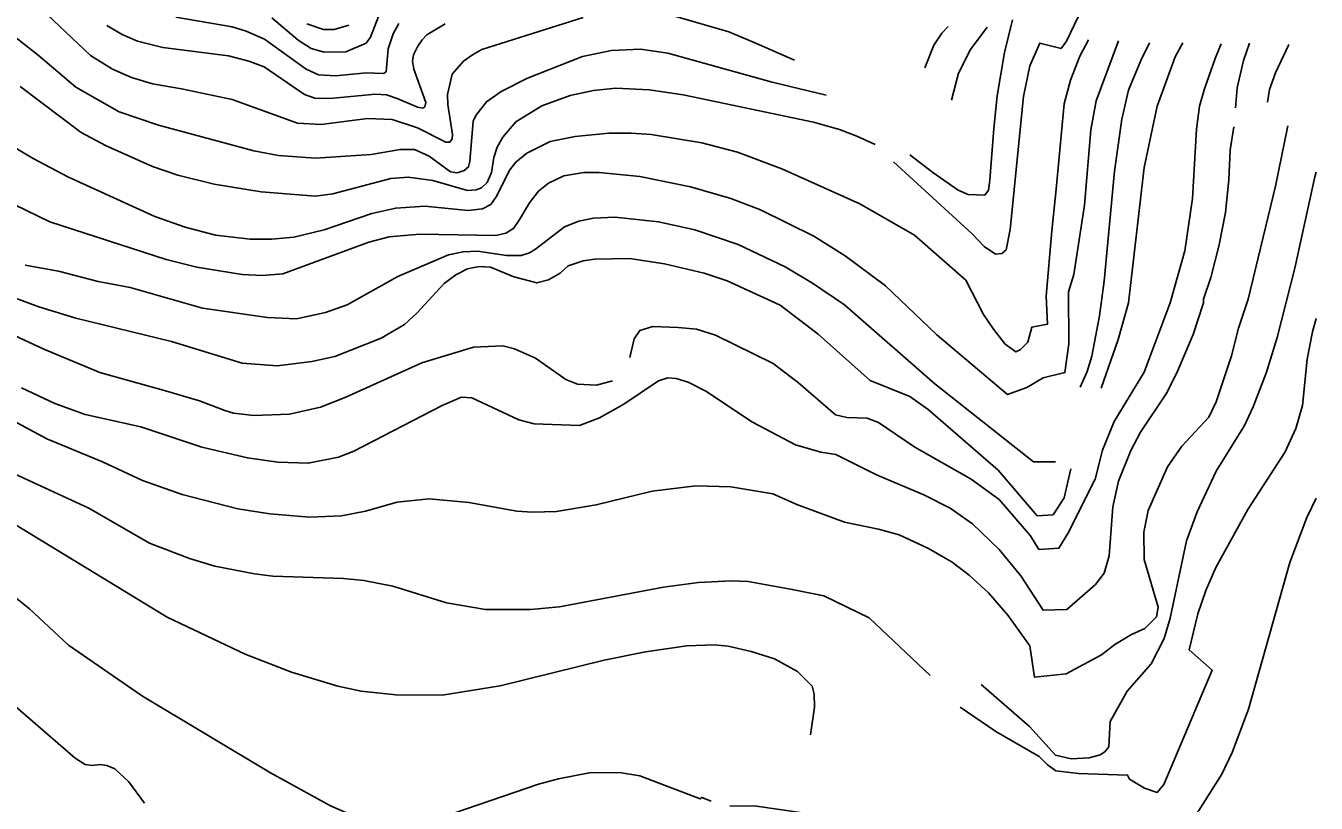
# Model space of a CAD drawing. Extents: x -555860 to -552701, y -1187050 to -1182291.
# Drawn here: x -553204 to -552701, y -1182832 to -1182529 of the extents above; entities that cross this region are included whole.
import ezdxf

# ---------------------------------------------------------------- set-up
doc = ezdxf.new("R2010")
doc.units = 0
doc.layers.add('Level 40', color=7, linetype='Continuous')
doc.layers.add('Level 41', color=7, linetype='Continuous')

msp = doc.modelspace()

# ---------------------------------------------------------------- linework, layer by layer
at = {"layer": 'Level 40'}
for points in [[(-552892.15, -1182556.04), (-552913.16, -1182550.93), (-552953.8, -1182539.64), (-552964.52, -1182538.08), (-552975.81, -1182538.51), (-552987.1, -1182540.91), (-553008.55, -1182549.38), (-553018.85, -1182554.59), (-553024.5, -1182558.55), (-553028.73, -1182563.91), (-553029.72, -1182566.17), (-553030.99, -1182581.83), (-553031.55, -1182583.99), (-553033.24, -1182585.36), (-553035.92, -1182586.32), (-553038.61, -1182585.92), (-553046.93, -1182579.86), (-553052.58, -1182577.18), (-553058.22, -1182577.18), (-553069.51, -1182579.15), (-553091.24, -1182580.56), (-553105.64, -1182579.57), (-553115.23, -1182577.74), (-553152.49, -1182567.72), (-553167.73, -1182562.5), (-553184.66, -1182552.9), (-553199.34, -1182540.34), (-553212.79, -1182529.88)], [(-553078.26, -1182528.63), (-553083.91, -1182530.32), (-553088.14, -1182530.32), (-553094.63, -1182528.21)], [(-552819.45, -1182526.66), (-552822.56, -1182539.36), (-552825.38, -1182556.29), (-552826.79, -1182568.99), (-552828.31, -1182589.13), (-552828.81, -1182593.09), (-552830.29, -1182595.06), (-552836.72, -1182594.82), (-552840.68, -1182593.09), (-552850.58, -1182586.16), (-552859.49, -1182579.23)], [(-552753.1, -1182535.57), (-552756.09, -1182541.05), (-552763.01, -1182560.24), (-552768.09, -1182584.23), (-552774.3, -1182637.01), (-552778.25, -1182651.4), (-552784.86, -1182670.36)], [(-552796.73, -1182701.78), (-552799.27, -1182713.07), (-552803.64, -1182719.8), (-552809.91, -1182720.1), (-552825.1, -1182702.34), (-552852.33, -1182678.64), (-552859.55, -1182673.57), (-552875.01, -1182667.29), (-552895.23, -1182649.28), (-552910.03, -1182637.96), (-552930.65, -1182628.4), (-552939.69, -1182625.44), (-552955.21, -1182621.77), (-552968.76, -1182619.79), (-552982.3, -1182619.93), (-552986.82, -1182620.64), (-552992.74, -1182622.61), (-552995.85, -1182625.44), (-553000.36, -1182628.12), (-553004.88, -1182629.25), (-553013.91, -1182626.85), (-553022.94, -1182623.18), (-553027.46, -1182622.9), (-553031.97, -1182623.74), (-553036.49, -1182626.14), (-553041.01, -1182629.53), (-553051.73, -1182641.1), (-553056.53, -1182645.48), (-553065.56, -1182650.84), (-553083.62, -1182658.03), (-553092.66, -1182659.87), (-553106.2, -1182661.56), (-553119.75, -1182660.57), (-553147.37, -1182652.11), (-553184.66, -1182643.07), (-553199.06, -1182638.56), (-553223.05, -1182629.81)], [(-552839.87, -1182794.87), (-552825.95, -1182804.37), (-552809.01, -1182814.11), (-552805.91, -1182817.21), (-552802.52, -1182819.61), (-552793.77, -1182820.74), (-552774.58, -1182821.3), (-552773.87, -1182822.86), (-552767.95, -1182826.39), (-552763.01, -1182828.08), (-552760.47, -1182824.97), (-552741.62, -1182780.37), (-552750.59, -1182772.48), (-552747.2, -1182758.37), (-552744.1, -1182749.34), (-552740.15, -1182740.3), (-552727.73, -1182717.73), (-552713.19, -1182695.15), (-552708.96, -1182686.12), (-552706.42, -1182677.08), (-552704.59, -1182659.02), (-552702.47, -1182648.3), (-552701.06, -1182643.09)], [(-552898.2, -1182805.64), (-552896.65, -1182794.78), (-552896.79, -1182789.7), (-552897.63, -1182786.59), (-552903.28, -1182780.95), (-552912.31, -1182776.01), (-552921.34, -1182773.04), (-552930.37, -1182771.07), (-552935.73, -1182770.5), (-552946.46, -1182770.93), (-552962.55, -1182773.18), (-552978.63, -1182776.43), (-553019.28, -1182786.45), (-553041.85, -1182790.12), (-553059.92, -1182789.98), (-553073.46, -1182788.57), (-553082.49, -1182786.59), (-553100.56, -1182781.09), (-553118.62, -1182774.17), (-553149.1, -1182759.64), (-553236.59, -1182706.3)]]:
    msp.add_lwpolyline(points, dxfattribs=at)
at = {"layer": 'Level 41'}
for points in [[(-553200.61, -1182520.02), (-553178.88, -1182540.48), (-553170.41, -1182545.85), (-553162.93, -1182549.09), (-553154.75, -1182551.63), (-553143.46, -1182553.47), (-553123.7, -1182557.7), (-553098.3, -1182566.87), (-553088.99, -1182567.44), (-553070.92, -1182565.04), (-553061.33, -1182565.46), (-553051.45, -1182568.71), (-553040.44, -1182574.35), (-553038.89, -1182574.35), (-553037.97, -1182573.04), (-553037.76, -1182571.39), (-553039.59, -1182559.68), (-553039.74, -1182555.72), (-553037.9, -1182547.82), (-553033.53, -1182542.74), (-553029.98, -1182540.24), (-553026.33, -1182538.23), (-552986.82, -1182525.67)], [(-553108.18, -1182525.81), (-553098.02, -1182534.56), (-553092.94, -1182537.8), (-553087.86, -1182539.21), (-553079.39, -1182539.07), (-553071.49, -1182535.69), (-553069.79, -1182533.43), (-553064.15, -1182518.75)], [(-553040.72, -1182528.21), (-553047.78, -1182532.44), (-553049.68, -1182534.4), (-553051.31, -1182536.82), (-553053, -1182540.2), (-553053.43, -1182542.69), (-553052.86, -1182545.85), (-553048.18, -1182558.89), (-553048.63, -1182560.52), (-553049.35, -1182561.07), (-553051.45, -1182560.66), (-553059.35, -1182557.28), (-553063.5, -1182555.82), (-553067.82, -1182555.58), (-553085.6, -1182557.28), (-553091.53, -1182557.14), (-553095.48, -1182555.72), (-553111.28, -1182545), (-553117.21, -1182542.74), (-553125.11, -1182540.62), (-553150.8, -1182537.38), (-553160.67, -1182534.98), (-553166.6, -1182532.3), (-553172.53, -1182528.77)], [(-553058.79, -1182528.07), (-553060.9, -1182532.02), (-553062.88, -1182537.94), (-553063.73, -1182546.83), (-553064.71, -1182547.54), (-553071.49, -1182547.26), (-553083.34, -1182548.39), (-553090.11, -1182548.1), (-553094.91, -1182545.85), (-553111.14, -1182534.13), (-553118.2, -1182531.03), (-553123.7, -1182529.34), (-553145.71, -1182525.53)], [(-552950.69, -1182525.24), (-552930.07, -1182531.33), (-552920.21, -1182535.4), (-552904.49, -1182542.3)], [(-552865.92, -1182581.95), (-552835.24, -1182610.16), (-552830.54, -1182615.11), (-552826.08, -1182618.07), (-552823.61, -1182617.83), (-552821.88, -1182616.34), (-552820.39, -1182608.43), (-552815.2, -1182556.48), (-552812.72, -1182544.6), (-552808.77, -1182535.69), (-552800.52, -1182537.8), (-552798.43, -1182534.94), (-552793.92, -1182525.37)], [(-552853.62, -1182545.34), (-552850.08, -1182536.53), (-552846.97, -1182531.74), (-552844.5, -1182529.22)], [(-552829.38, -1182529.46), (-552835.82, -1182538.23), (-552840.48, -1182547.4), (-552843.3, -1182557.98)], [(-552789.87, -1182534.4), (-552793.21, -1182540.77), (-552796.83, -1182550.13), (-552799.27, -1182559.39), (-552802.38, -1182592.7), (-552804.07, -1182608.93), (-552806.33, -1182634.47), (-552805.87, -1182645.4), (-552811.98, -1182646.53), (-552813.53, -1182652.39), (-552816.49, -1182655.35), (-552818.18, -1182656.2), (-552822.37, -1182653.21), (-552826.83, -1182647.27), (-552830.79, -1182641.58), (-552837.71, -1182628.22), (-552857.7, -1182610.62), (-552879.01, -1182598.34), (-552909.34, -1182584.79), (-552926.7, -1182578.3), (-552940.53, -1182574.63), (-552960.29, -1182571.39), (-552968.19, -1182570.82), (-552976.85, -1182570.85), (-552989.92, -1182572.09), (-552999.69, -1182574.07), (-553008.83, -1182578.59), (-553013.07, -1182582.11), (-553015.46, -1182585.08), (-553020.75, -1182595.66), (-553022.8, -1182598.62), (-553026.05, -1182600.32), (-553031.69, -1182601.02), (-553048.63, -1182599.33), (-553059.92, -1182600.03), (-553069.23, -1182602.15), (-553087.86, -1182608.5), (-553099.71, -1182611.47), (-553108.18, -1182612.17), (-553116.65, -1182612.17), (-553130.19, -1182610.62), (-553142.05, -1182607.51), (-553153.9, -1182603.28), (-553187.77, -1182587.9), (-553201.32, -1182580.7), (-553217.4, -1182571.25)], [(-552778.08, -1182534.81), (-552786.86, -1182558.26), (-552788.97, -1182569.55), (-552791.37, -1182598.91), (-552795.6, -1182626), (-552797.58, -1182632.78), (-552797.44, -1182653.09), (-552799.01, -1182664.23), (-552807.53, -1182666.32), (-552813.9, -1182670.07), (-552821.38, -1182672.76), (-552848.95, -1182649.57), (-552868.99, -1182630.38), (-552884.65, -1182618.66), (-552896.93, -1182611.04), (-552917.67, -1182600.74), (-552929.24, -1182596.37), (-552945.05, -1182591.71), (-552964.8, -1182587.76), (-552980.61, -1182586.21), (-552986.54, -1182586.21), (-552994.44, -1182587.48), (-553000.36, -1182590.3), (-553004.32, -1182593.4), (-553007.84, -1182598.06), (-553011.8, -1182604.83), (-553014.06, -1182608.07), (-553017.02, -1182609.91), (-553020.97, -1182610.76), (-553050.6, -1182610.2), (-553062.46, -1182611.32), (-553070.36, -1182613.3), (-553103.94, -1182625.72), (-553111.85, -1182626.42), (-553119.75, -1182626), (-553137.53, -1182623.18), (-553149.38, -1182620.07), (-553194.82, -1182605.4), (-553208.65, -1182598.62)], [(-552738.09, -1182536.01), (-552740.43, -1182541.7), (-552744.66, -1182553.47), (-552746.5, -1182560.24), (-552747.77, -1182569.27), (-552749.32, -1182596.37), (-552752.28, -1182616.69), (-552757.93, -1182637.01), (-552768.09, -1182664.1), (-552779.8, -1182683.29), (-552784.32, -1182694.58), (-552787.28, -1182705.87), (-552797.86, -1182727.04), (-552801.39, -1182732.83), (-552809.15, -1182733.25), (-552812.4, -1182727.89), (-552824.68, -1182713.77), (-552835.54, -1182705.87), (-552857.56, -1182693.31), (-552871.67, -1182683.72), (-552876.18, -1182682.02), (-552884.09, -1182681.74), (-552888.46, -1182680.75), (-552902.85, -1182668.2), (-552912.73, -1182660.71), (-552935.31, -1182649.71), (-552942.7, -1182647.3), (-552949.85, -1182646.6), (-552959.72, -1182646.32), (-552964.8, -1182647.87), (-552966.92, -1182651.12), (-552968.61, -1182658.32)], [(-552766.09, -1182535.57), (-552769.42, -1182542.43), (-552774.3, -1182554.03), (-552776.84, -1182565.32), (-552779.66, -1182585.64), (-552783.75, -1182628.54), (-552785.59, -1182642.09), (-552788.55, -1182657.89), (-552790.38, -1182663.82), (-552793.07, -1182669.89)], [(-552727.09, -1182535.69), (-552729.34, -1182542.43), (-552731.82, -1182553.18), (-552732.5, -1182560.93)], [(-552711.68, -1182536.22), (-552716.86, -1182547.26), (-552719.22, -1182553.78), (-552720.1, -1182558.74)], [(-553206.4, -1182552.62), (-553182.55, -1182570.54), (-553173.09, -1182575.62), (-553154.75, -1182583.81), (-553144.87, -1182587.19), (-553130.76, -1182590.72), (-553112.41, -1182593.68), (-553091.24, -1182595.38), (-553084.47, -1182594.53), (-553061.89, -1182588.46), (-553055.12, -1182588.04), (-553045.52, -1182589.31), (-553031.97, -1182593.26), (-553028.59, -1182592.98), (-553026.47, -1182592.13), (-553024.25, -1182590.12), (-553022.66, -1182586.21), (-553021.67, -1182580.28), (-553020.4, -1182576.33), (-553018.15, -1182572.38), (-553013.07, -1182566.45), (-553002.91, -1182560.1), (-552991.9, -1182556.15), (-552982.87, -1182554.17), (-552974.14, -1182553.21), (-552961.14, -1182553.89), (-552947.87, -1182555.86), (-552897.07, -1182566.59), (-552886.91, -1182569.41), (-552880.13, -1182571.95), (-552873.05, -1182575.2)], [(-552712.07, -1182567.94), (-552716.86, -1182591.57), (-552727.59, -1182635.6), (-552731.4, -1182646.89), (-552734.08, -1182657.75), (-552740.01, -1182675.67), (-552742.97, -1182681.6), (-552753.41, -1182693.03), (-552759.06, -1182701.07), (-552766.54, -1182718.01), (-552768.23, -1182726.48), (-552768.09, -1182737.2), (-552762.72, -1182755.83), (-552763.29, -1182759.5), (-552767.81, -1182764.15), (-552773.03, -1182766.41), (-552779.52, -1182770.36), (-552784.74, -1182774.45), (-552798.57, -1182781.79), (-552810.93, -1182783.15), (-552812.66, -1182770.84), (-552821.29, -1182758.93), (-552828.77, -1182750.18), (-552836.39, -1182743.27), (-552843.02, -1182738.19), (-552852.2, -1182732.94), (-552863.62, -1182727.6), (-552871.67, -1182725.35), (-552884.93, -1182722.66), (-552903.56, -1182715.75), (-552912.87, -1182711.52), (-552929.26, -1182708.82), (-552942.88, -1182708.41), (-552960.01, -1182710.53), (-552981.74, -1182715.89), (-552997.26, -1182718.43), (-553006.57, -1182718.71), (-553012.78, -1182718.29), (-553031.41, -1182714.9), (-553046.93, -1182713.49), (-553059.35, -1182714.76), (-553071.77, -1182718.29), (-553081.08, -1182720.12), (-553093.5, -1182720.69), (-553109.03, -1182719.42), (-553121.44, -1182717.44), (-553143.18, -1182711.8), (-553158.7, -1182706.3), (-553174.22, -1182699.1), (-553195.95, -1182690.07), (-553209.22, -1182683.01)], [(-552733.23, -1182568.32), (-552734.57, -1182577.46), (-552735.07, -1182589.03), (-552736.48, -1182601.73), (-552738.88, -1182614.43), (-552742.12, -1182627.13), (-552744.95, -1182635.6), (-552744.95, -1182637.01), (-552749.04, -1182649.43), (-552754.96, -1182663.4), (-552759.34, -1182672.15), (-552769.5, -1182687.53), (-552773.31, -1182694.72), (-552778.11, -1182706.58), (-552780.36, -1182716.6), (-552781.78, -1182735.79), (-552783.75, -1182742.56), (-552787.14, -1182746.94), (-552798.24, -1182756.73), (-552807.57, -1182757.02), (-552816.21, -1182743.55), (-552824.68, -1182733.25), (-552835.12, -1182723.23), (-552843.73, -1182717.16), (-552854.03, -1182711.94), (-552872.51, -1182704.18), (-552888.32, -1182696.28), (-552894.25, -1182695.29), (-552904.12, -1182692.47), (-552920.78, -1182683.57), (-552938.98, -1182671.44), (-552945.89, -1182668.05), (-552950.57, -1182666.56), (-552953.8, -1182666.36), (-552957.47, -1182667.49), (-552971.01, -1182676.52), (-552980.47, -1182681.88), (-552988.23, -1182684.85), (-553006.01, -1182684.28), (-553011.94, -1182682.73), (-553030.28, -1182674.12), (-553034.23, -1182673.84), (-553041.85, -1182677.08), (-553076.29, -1182694.86), (-553082.21, -1182697.26), (-553094.07, -1182699.66), (-553105.92, -1182699.24), (-553117.77, -1182697.55), (-553135.55, -1182693.31), (-553159.26, -1182685.41), (-553180.99, -1182680.61), (-553192.85, -1182676.38), (-553205.83, -1182670.17)], [(-552831.63, -1182785.92), (-552812.82, -1182802.4), (-552802.66, -1182813.54), (-552796.59, -1182814.95), (-552789.54, -1182814.53), (-552785.3, -1182813.4), (-552783.47, -1182812.27), (-552781.92, -1182810.3), (-552781.35, -1182800.42), (-552774.72, -1182788.57), (-552765.41, -1182777.84), (-552760.33, -1182767.96), (-552757.93, -1182760.06), (-552751.58, -1182729.86), (-552747.48, -1182718.57), (-552740.01, -1182702.77), (-552729, -1182684.84), (-552725.61, -1182677.65), (-552720.39, -1182664.1), (-552716.3, -1182650.55), (-552709.38, -1182623.46), (-552701.57, -1182587.93), (-552701.06, -1182586.1)], [(-552802.66, -1182699.11), (-552811.27, -1182699.11), (-552849.79, -1182668.62), (-552884.93, -1182637.85), (-552897.49, -1182629.39), (-552908.07, -1182623.04), (-552926.42, -1182614.29), (-552943.35, -1182608.5), (-552957.47, -1182605.4), (-552974.4, -1182603.56), (-552982.87, -1182603.99), (-552988.51, -1182605.11), (-552994.16, -1182607.37), (-553005.45, -1182616.12), (-553007.78, -1182617.56), (-553011.09, -1182618.52), (-553016.73, -1182618.52), (-553028.02, -1182616.83), (-553033.67, -1182617.11), (-553039.31, -1182618.24), (-553059.07, -1182626.71), (-553078.83, -1182637.85), (-553087.29, -1182640.82), (-553098.58, -1182643.22), (-553109.87, -1182642.79), (-553135.27, -1182639.12), (-553163.49, -1182631.08), (-553175.91, -1182628.68), (-553191.44, -1182624.73), (-553204.44, -1182622.37)], [(-552975.38, -1182667.44), (-552981.6, -1182669.2), (-552989.08, -1182668.76), (-552993.59, -1182666.92), (-553005.45, -1182658.6), (-553013.63, -1182654.93), (-553018.15, -1182653.8), (-553029.55, -1182654.32), (-553049.76, -1182660.43), (-553079.39, -1182673.84), (-553089.27, -1182677.79), (-553101.4, -1182680.47), (-553115.23, -1182681.04), (-553123.14, -1182680.05), (-553126.51, -1182679.11), (-553136.43, -1182675.32), (-553149.71, -1182671.38), (-553175.35, -1182664.24), (-553197.08, -1182655.07), (-553233.21, -1182638.28)], [(-553218.53, -1182699.24), (-553179.58, -1182717.16), (-553155.88, -1182730.85), (-553140.35, -1182736.78), (-553130.47, -1182739.74), (-553114.95, -1182742.84), (-553107.9, -1182743.69), (-553080.24, -1182744.54), (-553072.33, -1182745.38), (-553061.05, -1182747.64), (-553040.16, -1182754.13), (-553024.92, -1182756.67), (-553007.42, -1182756.67), (-552996.13, -1182755.69), (-552955.49, -1182747.93), (-552941.94, -1182746.23), (-552928.96, -1182745.53), (-552922.47, -1182745.81), (-552905.33, -1182748.86), (-552892.96, -1182751.34), (-552875.34, -1182759.92), (-552851.62, -1182782.42)], [(-552701.06, -1182713.24), (-552704.77, -1182720.78), (-552711.36, -1182738.33), (-552727.45, -1182795.62), (-552733.8, -1182812.56), (-552737.89, -1182821.02), (-552746.78, -1182835.13), (-552772.04, -1182862.79), (-552786.57, -1182871.82), (-552790.95, -1182873.09), (-552800.4, -1182871.97), (-552802.8, -1182869), (-552811.27, -1182863.5), (-552825.38, -1182857.01), (-552836.67, -1182854.04), (-552853.6, -1182851.36), (-552874.49, -1182844.45), (-552876.87, -1182842.88), (-552900.45, -1182836.12), (-552920.21, -1182833.3), (-552929.67, -1182833.44)], [(-552936.92, -1182831.53), (-552940.58, -1182830.06), (-552941.24, -1182830.62), (-552964.8, -1182821.59), (-552972.71, -1182820.32), (-552984.56, -1182820.46), (-552996.41, -1182822.72), (-553004.32, -1182824.83), (-553041.85, -1182837.68), (-553053.71, -1182839.79), (-553065.56, -1182839.79), (-553069.51, -1182839.23), (-553079.39, -1182835.98), (-553085.32, -1182833.3), (-553108.74, -1182820.46), (-553158.7, -1182790.54), (-553187.48, -1182770.65), (-553202.72, -1182756.39), (-553223.05, -1182740.3)], [(-553208.23, -1182794.49), (-553184.95, -1182814.67), (-553180.99, -1182817.21), (-553178.17, -1182817.64), (-553175.35, -1182817.21), (-553172.53, -1182817.64), (-553169.42, -1182818.91), (-553164.06, -1182823.99), (-553157.85, -1182832.31)]]:
    msp.add_lwpolyline(points, dxfattribs=at)

doc.saveas('drawing.dxf')
